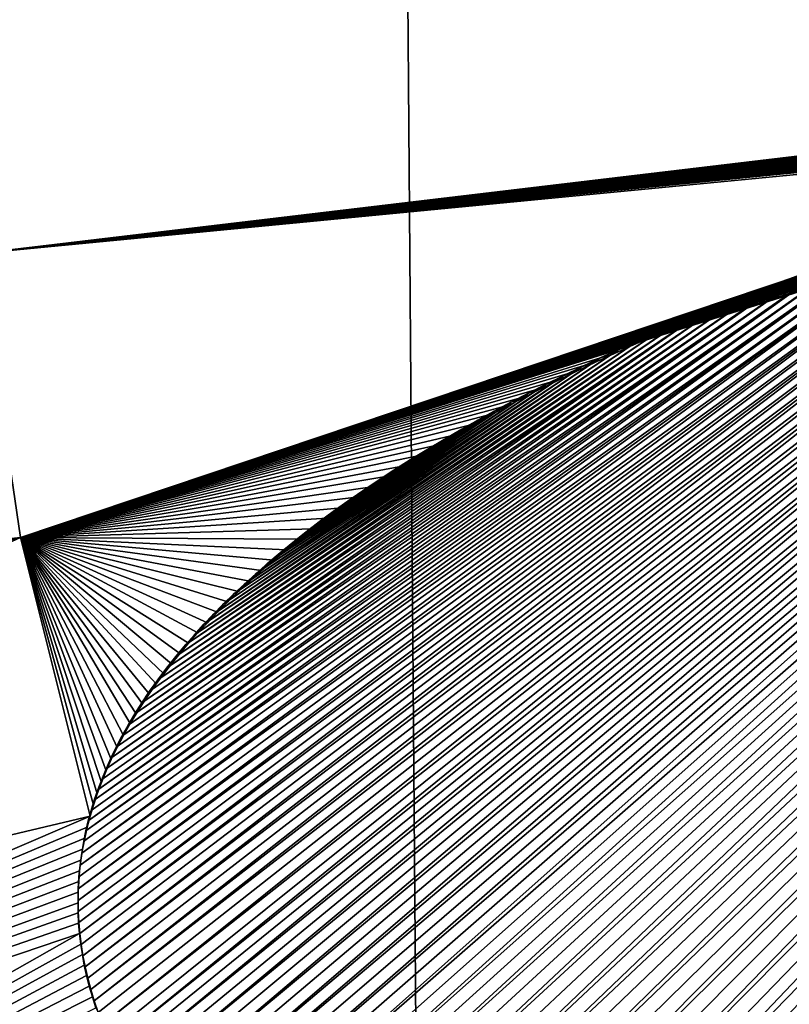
# Model space of a CAD drawing. Header units: metres. Extents: x -24 to 72, y -247 to 22.
# Tile 316 of 573: x -2.413 to -1.774, y -165.092 to -164.274. Entities that reach past the tile are written whole.
import ezdxf

# ---------------------------------------------------------------- set-up
doc = ezdxf.new("R2010")
doc.units = ezdxf.units.M
doc.layers.add('solid_509589_MEDIA_SW0001', color=7, linetype='CONTINUOUS')

msp = doc.modelspace()

# ---------------------------------------------------------------- linework, layer by layer
at = {"layer": 'solid_509589_MEDIA_SW0001'}
for points in [[(-1.8411, -196.565323, 278.030151), (-2.778035, -196.665543, 278.143921), (-2.562704, -103.113213, 276.481201)], [(-1.8411, -196.565323, 278.030151), (-2.562704, -103.113213, 276.481201), (-1.273931, -103.115448, 276.353119)], [(-0.914482, -196.50621, 277.96283), (-1.8411, -196.565323, 278.030151), (-1.273931, -103.115448, 276.353119)], [(-0.028718, -164.22644, 308.920074), (-2.459123, -164.230042, 308.848022), (-2.447154, -164.468353, 308.846649)], [(-0.057693, -164.226624, 308.920044), (-0.028718, -164.22644, 308.920074), (-2.447154, -164.468353, 308.846649)], [(-0.086399, -164.226913, 308.919983), (-0.057693, -164.226624, 308.920044), (-2.447154, -164.468353, 308.846649)], [(-0.114835, -164.22731, 308.919922), (-0.086399, -164.226913, 308.919983), (-2.447154, -164.468353, 308.846649)], [(-0.142999, -164.227829, 308.91983), (-0.114835, -164.22731, 308.919922), (-2.447154, -164.468353, 308.846649)], [(-0.170894, -164.228439, 308.919739), (-0.142999, -164.227829, 308.91983), (-2.447154, -164.468353, 308.846649)], [(-0.198516, -164.229156, 308.919617), (-0.170894, -164.228439, 308.919739), (-2.447154, -164.468353, 308.846649)], [(-0.225868, -164.22998, 308.919464), (-0.198516, -164.229156, 308.919617), (-2.447154, -164.468353, 308.846649)], [(-0.252948, -164.230896, 308.919312), (-0.225868, -164.22998, 308.919464), (-2.447154, -164.468353, 308.846649)], [(-0.279756, -164.231903, 308.919159), (-0.252948, -164.230896, 308.919312), (-2.447154, -164.468353, 308.846649)], [(-0.309223, -164.233124, 308.918945), (-0.279756, -164.231903, 308.919159), (-2.447154, -164.468353, 308.846649)], [(-0.338347, -164.234451, 308.918701), (-0.309223, -164.233124, 308.918945), (-2.447154, -164.468353, 308.846649)], [(-0.367102, -164.235901, 308.918457), (-0.338347, -164.234451, 308.918701), (-2.447154, -164.468353, 308.846649)], [(-0.395496, -164.237427, 308.918182), (-0.367102, -164.235901, 308.918457), (-2.447154, -164.468353, 308.846649)], [(-0.423541, -164.239075, 308.917908), (-0.395496, -164.237427, 308.918182), (-2.447154, -164.468353, 308.846649)], [(-0.451251, -164.240799, 308.917603), (-0.423541, -164.239075, 308.917908), (-2.447154, -164.468353, 308.846649)], [(-0.478637, -164.242615, 308.917297), (-0.451251, -164.240799, 308.917603), (-2.447154, -164.468353, 308.846649)], [(-0.505713, -164.244522, 308.916992), (-0.478637, -164.242615, 308.917297), (-2.447154, -164.468353, 308.846649)], [(-0.532491, -164.246521, 308.916626), (-0.505713, -164.244522, 308.916992), (-2.447154, -164.468353, 308.846649)], [(-0.562275, -164.248856, 308.916229), (-0.532491, -164.246521, 308.916626), (-2.447154, -164.468353, 308.846649)], [(-0.591716, -164.251312, 308.915833), (-0.562275, -164.248856, 308.916229), (-2.447154, -164.468353, 308.846649)], [(-0.620819, -164.253876, 308.915375), (-0.591716, -164.251312, 308.915833), (-2.447154, -164.468353, 308.846649)], [(-0.649528, -164.256516, 308.914948), (-0.620819, -164.253876, 308.915375), (-2.447154, -164.468353, 308.846649)], [(-0.67784, -164.259262, 308.914459), (-0.649528, -164.256516, 308.914948), (-2.447154, -164.468353, 308.846649)], [(-0.705772, -164.2621, 308.914001), (-0.67784, -164.259262, 308.914459), (-2.447154, -164.468353, 308.846649)], [(-0.733337, -164.264999, 308.913513), (-0.705772, -164.2621, 308.914001), (-2.447154, -164.468353, 308.846649)], [(-0.760549, -164.268005, 308.912994), (-0.733337, -164.264999, 308.913513), (-2.447154, -164.468353, 308.846649)], [(-0.787421, -164.271088, 308.912476), (-0.760549, -164.268005, 308.912994), (-2.447154, -164.468353, 308.846649)], [(-0.813969, -164.274246, 308.911957), (-0.787421, -164.271088, 308.912476), (-2.447154, -164.468353, 308.846649)], [(-1.790243, -165.515427, 308.954834), (-0.798242, -164.270569, 309.012299), (-0.822563, -164.273529, 309.01181)], [(-1.790243, -165.515427, 308.954834), (-1.771663, -165.522446, 308.955383), (-0.798242, -164.270569, 309.012299)], [(-0.840206, -164.277496, 308.911438), (-0.813969, -164.274246, 308.911957), (-2.447154, -164.468353, 308.846649)], [(-0.866144, -164.280807, 308.910889), (-0.840206, -164.277496, 308.911438), (-2.447154, -164.468353, 308.846649)], [(-1.860897, -165.487167, 308.952789), (-0.84742, -164.276688, 309.011322), (-0.872733, -164.279938, 309.010773)], [(-1.860897, -165.487167, 308.952789), (-1.843757, -165.494278, 308.953278), (-0.84742, -164.276688, 309.011322)], [(-1.843757, -165.494278, 308.953278), (-1.826276, -165.501358, 308.953796), (-0.84742, -164.276688, 309.011322)], [(-1.826276, -165.501358, 308.953796), (-0.822563, -164.273529, 309.01181), (-0.84742, -164.276688, 309.011322)], [(-1.826276, -165.501358, 308.953796), (-1.808443, -165.508392, 308.954315), (-0.822563, -164.273529, 309.01181)], [(-1.808443, -165.508392, 308.954315), (-1.790243, -165.515427, 308.954834), (-0.822563, -164.273529, 309.01181)], [(-0.891744, -164.28421, 308.910309), (-0.866144, -164.280807, 308.910889), (-2.447154, -164.468353, 308.846649)], [(-0.916993, -164.287659, 308.90976), (-0.891744, -164.28421, 308.910309), (-2.447154, -164.468353, 308.846649)], [(-0.941902, -164.291183, 308.90918), (-0.916993, -164.287659, 308.90976), (-2.447154, -164.468353, 308.846649)], [(-1.971408, -165.436676, 308.949524), (-0.925033, -164.286972, 309.009613), (-0.952197, -164.290894, 309.008972)], [(-1.971408, -165.436676, 308.949524), (-1.956616, -165.443939, 308.949951), (-0.925033, -164.286972, 309.009613)], [(-1.956616, -165.443939, 308.949951), (-1.941508, -165.451187, 308.950409), (-0.925033, -164.286972, 309.009613)], [(-1.941508, -165.451187, 308.950409), (-1.926075, -165.458405, 308.950867), (-0.925033, -164.286972, 309.009613)], [(-1.926075, -165.458405, 308.950867), (-0.898576, -164.28334, 309.010193), (-0.925033, -164.286972, 309.009613)], [(-1.926075, -165.458405, 308.950867), (-1.910305, -165.465607, 308.951324), (-0.898576, -164.28334, 309.010193)], [(-1.910305, -165.465607, 308.951324), (-1.894188, -165.472809, 308.951813), (-0.898576, -164.28334, 309.010193)], [(-1.894188, -165.472809, 308.951813), (-0.872733, -164.279938, 309.010773), (-0.898576, -164.28334, 309.010193)], [(-1.894188, -165.472809, 308.951813), (-1.877711, -165.479996, 308.952301), (-0.872733, -164.279938, 309.010773)], [(-1.877711, -165.479996, 308.952301), (-1.860897, -165.487167, 308.952789), (-0.872733, -164.279938, 309.010773)], [(-0.966483, -164.294769, 308.9086), (-0.941902, -164.291183, 308.90918), (-2.447154, -164.468353, 308.846649)], [(-0.994188, -164.29895, 308.907928), (-0.966483, -164.294769, 308.9086), (-2.447154, -164.468353, 308.846649)], [(-2.040618, -165.400055, 308.947479), (-0.980116, -164.29512, 309.008301), (-1.008705, -164.299484, 309.007599)], [(-2.040618, -165.400055, 308.947479), (-2.027415, -165.407394, 308.947876), (-0.980116, -164.29512, 309.008301)], [(-2.027415, -165.407394, 308.947876), (-2.0139, -165.414719, 308.948273), (-0.980116, -164.29512, 309.008301)], [(-2.0139, -165.414719, 308.948273), (-2.000064, -165.422028, 308.948669), (-0.980116, -164.29512, 309.008301)], [(-2.000064, -165.422028, 308.948669), (-0.952197, -164.290894, 309.008972), (-0.980116, -164.29512, 309.008301)], [(-2.000064, -165.422028, 308.948669), (-1.985897, -165.429367, 308.949097), (-0.952197, -164.290894, 309.008972)], [(-1.985897, -165.429367, 308.949097), (-1.971408, -165.436676, 308.949524), (-0.952197, -164.290894, 309.008972)], [(-1.021497, -164.303207, 308.907227), (-0.994188, -164.29895, 308.907928), (-2.447154, -164.468353, 308.846649)], [(-1.048427, -164.307541, 308.906525), (-1.021497, -164.303207, 308.907227), (-2.447154, -164.468353, 308.846649)], [(-2.066123, -165.38533, 308.946716), (-1.008705, -164.299484, 309.007599), (-1.038014, -164.304077, 309.006836)], [(-2.066123, -165.38533, 308.946716), (-2.053518, -165.3927, 308.947083), (-1.008705, -164.299484, 309.007599)], [(-2.053518, -165.3927, 308.947083), (-2.040618, -165.400055, 308.947479), (-1.008705, -164.299484, 309.007599)], [(-1.074995, -164.311966, 308.905823), (-1.048427, -164.307541, 308.906525), (-2.447154, -164.468353, 308.846649)], [(-1.101203, -164.316467, 308.905121), (-1.074995, -164.311966, 308.905823), (-2.447154, -164.468353, 308.846649)], [(-2.146053, -165.333527, 308.944397), (-1.083468, -164.311569, 309.005646), (-1.106927, -164.315689, 309.005005)], [(-2.146053, -165.333527, 308.944397), (-2.13336, -165.342422, 308.944763), (-1.083468, -164.311569, 309.005646)], [(-2.13336, -165.342422, 308.944763), (-2.120265, -165.351303, 308.945129), (-1.083468, -164.311569, 309.005646)], [(-2.120265, -165.351303, 308.945129), (-1.060507, -164.307724, 309.006256), (-1.083468, -164.311569, 309.005646)], [(-2.120265, -165.351303, 308.945129), (-2.106755, -165.360184, 308.945526), (-1.060507, -164.307724, 309.006256)], [(-2.106755, -165.360184, 308.945526), (-2.092818, -165.369049, 308.945923), (-1.060507, -164.307724, 309.006256)], [(-2.092818, -165.369049, 308.945923), (-1.038014, -164.304077, 309.006836), (-1.060507, -164.307724, 309.006256)], [(-2.092818, -165.369049, 308.945923), (-2.078441, -165.37793, 308.94635), (-1.038014, -164.304077, 309.006836)], [(-2.078441, -165.37793, 308.94635), (-2.066123, -165.38533, 308.946716), (-1.038014, -164.304077, 309.006836)], [(-1.127005, -164.321014, 308.904388), (-1.101203, -164.316467, 308.905121), (-2.447154, -164.468353, 308.846649)], [(-2.18169, -165.306808, 308.94342), (-1.130994, -164.320084, 309.004333), (-1.155769, -164.324707, 309.003632)], [(-2.18169, -165.306808, 308.94342), (-2.170225, -165.315704, 308.943726), (-1.130994, -164.320084, 309.004333)], [(-2.170225, -165.315704, 308.943726), (-1.106927, -164.315689, 309.005005), (-1.130994, -164.320084, 309.004333)], [(-2.170225, -165.315704, 308.943726), (-2.158348, -165.3246, 308.944061), (-1.106927, -164.315689, 309.005005)], [(-2.158348, -165.3246, 308.944061), (-2.146053, -165.333527, 308.944397), (-1.106927, -164.315689, 309.005005)], [(-1.152406, -164.325653, 308.903656), (-1.127005, -164.321014, 308.904388), (-2.447154, -164.468353, 308.846649)], [(-1.177421, -164.330338, 308.902924), (-1.152406, -164.325653, 308.903656), (-2.447154, -164.468353, 308.846649)], [(-2.203429, -165.289047, 308.942841), (-1.155769, -164.324707, 309.003632), (-1.181108, -164.329498, 309.002869)], [(-2.203429, -165.289047, 308.942841), (-2.192755, -165.297928, 308.943115), (-1.155769, -164.324707, 309.003632)], [(-2.192755, -165.297928, 308.943115), (-2.18169, -165.306808, 308.94342), (-1.155769, -164.324707, 309.003632)], [(-1.202064, -164.335083, 308.902191), (-1.177421, -164.330338, 308.902924), (-2.447154, -164.468353, 308.846649)], [(-1.226351, -164.33989, 308.901459), (-1.202064, -164.335083, 308.902191), (-2.447154, -164.468353, 308.846649)], [(-2.242266, -165.253632, 308.941864), (-1.20686, -164.334473, 309.002106), (-1.232866, -164.339584, 309.001312)], [(-2.242266, -165.253632, 308.941864), (-2.233142, -165.262451, 308.942078), (-1.20686, -164.334473, 309.002106)], [(-2.233142, -165.262451, 308.942078), (-2.223631, -165.271301, 308.942322), (-1.20686, -164.334473, 309.002106)], [(-2.223631, -165.271301, 308.942322), (-1.181108, -164.329498, 309.002869), (-1.20686, -164.334473, 309.002106)], [(-2.223631, -165.271301, 308.942322), (-2.213724, -165.280167, 308.942566), (-1.181108, -164.329498, 309.002869)], [(-2.213724, -165.280167, 308.942566), (-2.203429, -165.289047, 308.942841), (-1.181108, -164.329498, 309.002869)], [(-1.250293, -164.344757, 308.900696), (-1.226351, -164.33989, 308.901459), (-2.447154, -164.468353, 308.846649)], [(-1.273907, -164.349686, 308.899963), (-1.250293, -164.344757, 308.900696), (-2.447154, -164.468353, 308.846649)], [(-2.275065, -165.218613, 308.941162), (-1.256066, -164.344269, 309.00058), (-1.279223, -164.349075, 308.999847)], [(-2.275065, -165.218613, 308.941162), (-2.267417, -165.227325, 308.941315), (-1.256066, -164.344269, 309.00058)], [(-2.267417, -165.227325, 308.941315), (-2.259394, -165.236069, 308.941467), (-1.256066, -164.344269, 309.00058)], [(-2.259394, -165.236069, 308.941467), (-1.232866, -164.339584, 309.001312), (-1.256066, -164.344269, 309.00058)], [(-2.259394, -165.236069, 308.941467), (-2.251014, -165.244843, 308.941681), (-1.232866, -164.339584, 309.001312)], [(-2.251014, -165.244843, 308.941681), (-2.242266, -165.253632, 308.941864), (-1.232866, -164.339584, 309.001312)], [(-1.297199, -164.354675, 308.8992), (-1.273907, -164.349686, 308.899963), (-2.447154, -164.468353, 308.846649)], [(-2.289256, -165.201294, 308.940887), (-1.279223, -164.349075, 308.999847), (-1.30245, -164.35408, 308.999084)], [(-2.289256, -165.201294, 308.940887), (-2.282341, -165.20993, 308.94101), (-1.279223, -164.349075, 308.999847)], [(-2.282341, -165.20993, 308.94101), (-2.275065, -165.218613, 308.941162), (-1.279223, -164.349075, 308.999847)], [(-1.320127, -164.359726, 308.898438), (-1.297199, -164.354675, 308.8992), (-2.447154, -164.468353, 308.846649)], [(-1.320127, -164.359726, 308.898438), (-2.447154, -164.468353, 308.846649), (-2.412148, -164.704391, 308.845306)], [(-1.342695, -164.364807, 308.897675), (-1.320127, -164.359726, 308.898438), (-2.412148, -164.704391, 308.845306)], [(-2.307924, -165.175735, 308.940582), (-1.326026, -164.359375, 308.998322), (-1.349811, -164.364868, 308.997498)], [(-2.307924, -165.175735, 308.940582), (-2.302042, -165.184189, 308.940674), (-1.326026, -164.359375, 308.998322)], [(-2.302042, -165.184189, 308.940674), (-2.295819, -165.192719, 308.940765), (-1.326026, -164.359375, 308.998322)], [(-2.295819, -165.192719, 308.940765), (-1.30245, -164.35408, 308.999084), (-1.326026, -164.359375, 308.998322)], [(-2.295819, -165.192719, 308.940765), (-2.289256, -165.201294, 308.940887), (-1.30245, -164.35408, 308.999084)], [(-1.364915, -164.369934, 308.896912), (-1.342695, -164.364807, 308.897675), (-2.412148, -164.704391, 308.845306)], [(-2.318614, -165.159027, 308.940491), (-1.349811, -164.364868, 308.997498), (-1.373652, -164.370499, 308.996674)], [(-2.318614, -165.159027, 308.940491), (-2.313443, -165.167343, 308.940521), (-1.349811, -164.364868, 308.997498)], [(-2.313443, -165.167343, 308.940521), (-2.307924, -165.175735, 308.940582), (-1.349811, -164.364868, 308.997498)], [(-1.386799, -164.375122, 308.896149), (-1.364915, -164.369934, 308.896912), (-2.412148, -164.704391, 308.845306)], [(-1.408359, -164.380341, 308.895386), (-1.386799, -164.375122, 308.896149), (-2.412148, -164.704391, 308.845306)], [(-2.336195, -165.126465, 308.940399), (-1.397395, -164.376205, 308.99585), (-1.42088, -164.381927, 308.994995)], [(-2.336195, -165.126465, 308.940399), (-2.332247, -165.134491, 308.940399), (-1.397395, -164.376205, 308.99585)], [(-2.332247, -165.134491, 308.940399), (-2.327996, -165.142593, 308.94043), (-1.397395, -164.376205, 308.99585)], [(-2.327996, -165.142593, 308.94043), (-1.373652, -164.370499, 308.996674), (-1.397395, -164.376205, 308.99585)], [(-2.327996, -165.142593, 308.94043), (-2.323458, -165.150772, 308.94043), (-1.373652, -164.370499, 308.996674)], [(-2.323458, -165.150772, 308.94043), (-2.318614, -165.159027, 308.940491), (-1.373652, -164.370499, 308.996674)], [(-1.429606, -164.38562, 308.894623), (-1.408359, -164.380341, 308.895386), (-2.412148, -164.704391, 308.845306)], [(-1.450552, -164.390945, 308.893829), (-1.429606, -164.38562, 308.894623), (-2.412148, -164.704391, 308.845306)], [(-2.343939, -165.108734, 308.94046), (-1.42088, -164.381927, 308.994995), (-1.443948, -164.387634, 308.994171)], [(-2.343939, -165.108734, 308.94046), (-2.339822, -165.11853, 308.94043), (-1.42088, -164.381927, 308.994995)], [(-2.339822, -165.11853, 308.94043), (-2.336195, -165.126465, 308.940399), (-1.42088, -164.381927, 308.994995)], [(-1.471207, -164.396301, 308.893066), (-1.450552, -164.390945, 308.893829), (-2.412148, -164.704391, 308.845306)], [(-2.3539, -165.079895, 308.940643), (-1.46645, -164.393265, 308.993347), (-1.488557, -164.399017, 308.992493)], [(-2.3539, -165.079895, 308.940643), (-2.350965, -165.089417, 308.940582), (-1.46645, -164.393265, 308.993347)], [(-2.350965, -165.089417, 308.940582), (-1.443948, -164.387634, 308.994171), (-1.46645, -164.393265, 308.993347)], [(-2.350965, -165.089417, 308.940582), (-2.347637, -165.09903, 308.940491), (-1.443948, -164.387634, 308.994171)], [(-2.347637, -165.09903, 308.940491), (-2.343939, -165.108734, 308.94046), (-1.443948, -164.387634, 308.994171)], [(-1.494892, -164.402618, 308.892181), (-1.471207, -164.396301, 308.893066), (-2.412148, -164.704391, 308.845306)], [(-2.358581, -165.061203, 308.940887), (-1.488557, -164.399017, 308.992493), (-1.510351, -164.404922, 308.991669)], [(-2.358581, -165.061203, 308.940887), (-2.356428, -165.070511, 308.940765), (-1.488557, -164.399017, 308.992493)], [(-2.356428, -165.070511, 308.940765), (-2.3539, -165.079895, 308.940643), (-1.488557, -164.399017, 308.992493)], [(-1.518136, -164.408966, 308.891266), (-1.494892, -164.402618, 308.892181), (-2.412148, -164.704391, 308.845306)], [(-1.540954, -164.415375, 308.890381), (-1.518136, -164.408966, 308.891266), (-2.412148, -164.704391, 308.845306)], [(-2.360392, -165.051926, 308.94101), (-1.510351, -164.404922, 308.991669), (-1.531818, -164.410965, 308.990814)], [(-2.360392, -165.051926, 308.94101), (-2.358581, -165.061203, 308.940887), (-1.510351, -164.404922, 308.991669)], [(-1.563362, -164.421829, 308.889465), (-1.540954, -164.415375, 308.890381), (-2.412148, -164.704391, 308.845306)], [(-2.363859, -165.024292, 308.941528), (-1.552947, -164.417068, 308.98999), (-1.573726, -164.423203, 308.989166)], [(-2.363859, -165.024292, 308.941528), (-2.363043, -165.033463, 308.941345), (-1.552947, -164.417068, 308.98999)], [(-2.363043, -165.033463, 308.941345), (-1.531818, -164.410965, 308.990814), (-1.552947, -164.417068, 308.98999)], [(-2.363043, -165.033463, 308.941345), (-2.361886, -165.042679, 308.941162), (-1.531818, -164.410965, 308.990814)], [(-2.361886, -165.042679, 308.941162), (-2.360392, -165.051926, 308.94101), (-1.531818, -164.410965, 308.990814)], [(-1.585377, -164.428314, 308.88858), (-1.563362, -164.421829, 308.889465), (-2.412148, -164.704391, 308.845306)], [(-1.573726, -164.423203, 308.989166), (-1.594142, -164.429321, 308.988312), (-2.364474, -165.006119, 308.941925)], [(-2.364336, -165.015182, 308.941711), (-1.573726, -164.423203, 308.989166), (-2.364474, -165.006119, 308.941925)], [(-2.364336, -165.015182, 308.941711), (-2.363859, -165.024292, 308.941528), (-1.573726, -164.423203, 308.989166)], [(-1.607014, -164.434875, 308.887695), (-1.585377, -164.428314, 308.88858), (-2.412148, -164.704391, 308.845306)], [(-1.628285, -164.441467, 308.88681), (-1.607014, -164.434875, 308.887695), (-2.412148, -164.704391, 308.845306)], [(-1.594142, -164.429321, 308.988312), (-2.364317, -164.996338, 308.942169), (-2.364474, -165.006119, 308.941925)], [(-1.594142, -164.429321, 308.988312), (-1.614184, -164.435379, 308.987488), (-2.364317, -164.996338, 308.942169)], [(-1.649154, -164.448105, 308.885925), (-1.628285, -164.441467, 308.88681), (-2.412148, -164.704391, 308.845306)], [(-1.614184, -164.435379, 308.987488), (-2.36376, -164.986481, 308.942444), (-2.364317, -164.996338, 308.942169)], [(-1.614184, -164.435379, 308.987488), (-2.362804, -164.976578, 308.942719), (-2.36376, -164.986481, 308.942444)], [(-1.614184, -164.435379, 308.987488), (-1.633821, -164.441376, 308.986664), (-2.362804, -164.976578, 308.942719)], [(-1.633821, -164.441376, 308.986664), (-2.361448, -164.966614, 308.943054), (-2.362804, -164.976578, 308.942719)], [(-1.633821, -164.441376, 308.986664), (-1.655379, -164.448212, 308.985748), (-2.361448, -164.966614, 308.943054)], [(-1.669623, -164.454773, 308.88504), (-1.649154, -164.448105, 308.885925), (-2.412148, -164.704391, 308.845306)], [(-1.655379, -164.448212, 308.985748), (-2.359709, -164.956604, 308.943359), (-2.361448, -164.966614, 308.943054)], [(-1.655379, -164.448212, 308.985748), (-2.357975, -164.948257, 308.943665), (-2.359709, -164.956604, 308.943359)], [(-1.655379, -164.448212, 308.985748), (-1.676415, -164.455139, 308.984833), (-2.357975, -164.948257, 308.943665)], [(-1.689705, -164.461472, 308.884155), (-1.669623, -164.454773, 308.88504), (-2.412148, -164.704391, 308.845306)], [(-1.676415, -164.455139, 308.984833), (-2.355958, -164.93985, 308.94397), (-2.357975, -164.948257, 308.943665)], [(-1.676415, -164.455139, 308.984833), (-1.69698, -164.462128, 308.983948), (-2.355958, -164.93985, 308.94397)], [(-1.709412, -164.468216, 308.88327), (-1.689705, -164.461472, 308.884155), (-2.412148, -164.704391, 308.845306)], [(-1.69698, -164.462128, 308.983948), (-2.353631, -164.931381, 308.944305), (-2.355958, -164.93985, 308.94397)], [(-1.69698, -164.462128, 308.983948), (-2.350969, -164.922806, 308.944641), (-2.353631, -164.931381, 308.944305)], [(-1.69698, -164.462128, 308.983948), (-1.717127, -164.469162, 308.983032), (-2.350969, -164.922806, 308.944641)], [(-2.412148, -164.704391, 308.845306), (-2.447154, -164.468353, 308.846649), (-3.699944, -164.844696, 308.748444)], [(-1.72876, -164.474991, 308.882385), (-1.709412, -164.468216, 308.88327), (-2.412148, -164.704391, 308.845306)], [(-1.747761, -164.481796, 308.881531), (-1.72876, -164.474991, 308.882385), (-2.412148, -164.704391, 308.845306)], [(-1.717127, -164.469162, 308.983032), (-2.347986, -164.914154, 308.945007), (-2.350969, -164.922806, 308.944641)], [(-1.717127, -164.469162, 308.983032), (-1.736909, -164.476196, 308.982147), (-2.347986, -164.914154, 308.945007)], [(-1.766425, -164.488647, 308.880676), (-1.747761, -164.481796, 308.881531), (-2.412148, -164.704391, 308.845306)], [(-1.736909, -164.476196, 308.982147), (-2.344711, -164.905411, 308.945374), (-2.347986, -164.914154, 308.945007)], [(-1.736909, -164.476196, 308.982147), (-2.341105, -164.896606, 308.94577), (-2.344711, -164.905411, 308.945374)], [(-1.736909, -164.476196, 308.982147), (-1.756381, -164.483215, 308.981262), (-2.341105, -164.896606, 308.94577)], [(-1.756381, -164.483215, 308.981262), (-2.337136, -164.887711, 308.946167), (-2.341105, -164.896606, 308.94577)], [(-1.756381, -164.483215, 308.981262), (-1.775514, -164.490234, 308.980347), (-2.337136, -164.887711, 308.946167)], [(-1.756381, -164.483215, 308.981262), (-1.766425, -164.488647, 308.880676), (-1.775514, -164.490234, 308.980347)], [(-1.78472, -164.495529, 308.879822), (-1.766425, -164.488647, 308.880676), (-2.412148, -164.704391, 308.845306)], [(-1.775514, -164.490234, 308.980347), (-2.332764, -164.878708, 308.946625), (-2.337136, -164.887711, 308.946167)], [(-1.775514, -164.490234, 308.980347), (-2.328001, -164.869598, 308.947083), (-2.332764, -164.878708, 308.946625)], [(-1.775514, -164.490234, 308.980347), (-1.794225, -164.49733, 308.979492), (-2.328001, -164.869598, 308.947083)], [(-1.775514, -164.490234, 308.980347), (-1.78472, -164.495529, 308.879822), (-1.794225, -164.49733, 308.979492)], [(-1.775514, -164.490234, 308.980347), (-1.766425, -164.488647, 308.880676), (-1.78472, -164.495529, 308.879822)], [(-1.802649, -164.502426, 308.878967), (-1.78472, -164.495529, 308.879822), (-2.412148, -164.704391, 308.845306)], [(-1.794225, -164.49733, 308.979492), (-2.322883, -164.860382, 308.94754), (-2.328001, -164.869598, 308.947083)], [(-1.794225, -164.49733, 308.979492), (-1.812534, -164.504501, 308.978607), (-2.322883, -164.860382, 308.94754)], [(-1.794225, -164.49733, 308.979492), (-1.802649, -164.502426, 308.878967), (-1.812534, -164.504501, 308.978607)], [(-1.794225, -164.49733, 308.979492), (-1.78472, -164.495529, 308.879822), (-1.802649, -164.502426, 308.878967)], [(-1.820223, -164.509354, 308.878113), (-1.802649, -164.502426, 308.878967), (-2.412148, -164.704391, 308.845306)], [(-1.812534, -164.504501, 308.978607), (-2.317377, -164.851074, 308.948059), (-2.322883, -164.860382, 308.94754)], [(-1.812534, -164.504501, 308.978607), (-1.830464, -164.511719, 308.977753), (-2.317377, -164.851074, 308.948059)], [(-1.812534, -164.504501, 308.978607), (-1.820223, -164.509354, 308.878113), (-1.830464, -164.511719, 308.977753)], [(-1.812534, -164.504501, 308.978607), (-1.802649, -164.502426, 308.878967), (-1.820223, -164.509354, 308.878113)], [(-1.837454, -164.516312, 308.877258), (-1.820223, -164.509354, 308.878113), (-2.412148, -164.704391, 308.845306)], [(-1.854353, -164.523285, 308.876434), (-1.837454, -164.516312, 308.877258), (-2.412148, -164.704391, 308.845306)], [(-1.830464, -164.511719, 308.977753), (-2.311452, -164.84169, 308.948578), (-2.317377, -164.851074, 308.948059)], [(-1.830464, -164.511719, 308.977753), (-1.848035, -164.518951, 308.976868), (-2.311452, -164.84169, 308.948578)], [(-1.848035, -164.518951, 308.976868), (-1.837454, -164.516312, 308.877258), (-1.854353, -164.523285, 308.876434)], [(-1.830464, -164.511719, 308.977753), (-1.837454, -164.516312, 308.877258), (-1.848035, -164.518951, 308.976868)], [(-1.830464, -164.511719, 308.977753), (-1.820223, -164.509354, 308.878113), (-1.837454, -164.516312, 308.877258)], [(-1.870933, -164.530304, 308.87561), (-1.854353, -164.523285, 308.876434), (-2.412148, -164.704391, 308.845306)], [(-1.848035, -164.518951, 308.976868), (-2.305076, -164.832245, 308.949097), (-2.311452, -164.84169, 308.948578)], [(-1.848035, -164.518951, 308.976868), (-2.29825, -164.822693, 308.949677), (-2.305076, -164.832245, 308.949097)], [(-1.848035, -164.518951, 308.976868), (-1.86527, -164.526184, 308.976013), (-2.29825, -164.822693, 308.949677)], [(-1.86527, -164.526184, 308.976013), (-1.854353, -164.523285, 308.876434), (-1.870933, -164.530304, 308.87561)], [(-1.848035, -164.518951, 308.976868), (-1.854353, -164.523285, 308.876434), (-1.86527, -164.526184, 308.976013)], [(-1.887198, -164.537338, 308.874786), (-1.870933, -164.530304, 308.87561), (-2.412148, -164.704391, 308.845306)], [(-1.86527, -164.526184, 308.976013), (-2.291007, -164.813065, 308.950256), (-2.29825, -164.822693, 308.949677)], [(-1.86527, -164.526184, 308.976013), (-1.88219, -164.533401, 308.975189), (-2.291007, -164.813065, 308.950256)], [(-1.88219, -164.533401, 308.975189), (-1.870933, -164.530304, 308.87561), (-1.887198, -164.537338, 308.874786)], [(-1.86527, -164.526184, 308.976013), (-1.870933, -164.530304, 308.87561), (-1.88219, -164.533401, 308.975189)], [(-1.903123, -164.544388, 308.873962), (-1.887198, -164.537338, 308.874786), (-2.412148, -164.704391, 308.845306)], [(-1.88219, -164.533401, 308.975189), (-2.283329, -164.80336, 308.950867), (-2.291007, -164.813065, 308.950256)], [(-1.88219, -164.533401, 308.975189), (-1.898748, -164.540634, 308.974335), (-2.283329, -164.80336, 308.950867)], [(-1.898748, -164.540634, 308.974335), (-2.275195, -164.793594, 308.951508), (-2.283329, -164.80336, 308.950867)], [(-1.898748, -164.540634, 308.974335), (-1.914926, -164.547928, 308.973511), (-2.275195, -164.793594, 308.951508)], [(-1.898748, -164.540634, 308.974335), (-1.903123, -164.544388, 308.873962), (-1.914926, -164.547928, 308.973511)], [(-1.898748, -164.540634, 308.974335), (-1.887198, -164.537338, 308.874786), (-1.903123, -164.544388, 308.873962)], [(-1.88219, -164.533401, 308.975189), (-1.887198, -164.537338, 308.874786), (-1.898748, -164.540634, 308.974335)], [(-1.918711, -164.551468, 308.873169), (-1.903123, -164.544388, 308.873962), (-2.412148, -164.704391, 308.845306)], [(-1.914926, -164.547928, 308.973511), (-2.267847, -164.785217, 308.952057), (-2.275195, -164.793594, 308.951508)], [(-1.914926, -164.547928, 308.973511), (-1.930744, -164.555267, 308.972687), (-2.267847, -164.785217, 308.952057)], [(-1.914926, -164.547928, 308.973511), (-1.918711, -164.551468, 308.873169), (-1.930744, -164.555267, 308.972687)], [(-1.914926, -164.547928, 308.973511), (-1.903123, -164.544388, 308.873962), (-1.918711, -164.551468, 308.873169)], [(-1.933972, -164.558548, 308.872375), (-1.918711, -164.551468, 308.873169), (-2.412148, -164.704391, 308.845306)], [(-1.930744, -164.555267, 308.972687), (-2.260147, -164.77681, 308.952637), (-2.267847, -164.785217, 308.952057)], [(-1.930744, -164.555267, 308.972687), (-1.946217, -164.562622, 308.971863), (-2.260147, -164.77681, 308.952637)], [(-1.930744, -164.555267, 308.972687), (-1.933972, -164.558548, 308.872375), (-1.946217, -164.562622, 308.971863)], [(-1.930744, -164.555267, 308.972687), (-1.918711, -164.551468, 308.873169), (-1.933972, -164.558548, 308.872375)], [(-1.948916, -164.565659, 308.871582), (-1.933972, -164.558548, 308.872375), (-2.412148, -164.704391, 308.845306)], [(-1.963551, -164.572784, 308.870789), (-1.948916, -164.565659, 308.871582), (-2.412148, -164.704391, 308.845306)], [(-1.946217, -164.562622, 308.971863), (-2.252122, -164.768356, 308.953217), (-2.260147, -164.77681, 308.952637)], [(-1.946217, -164.562622, 308.971863), (-1.961364, -164.570007, 308.971069), (-2.252122, -164.768356, 308.953217)], [(-1.961364, -164.570007, 308.971069), (-1.948916, -164.565659, 308.871582), (-1.963551, -164.572784, 308.870789)], [(-1.946217, -164.562622, 308.971863), (-1.948916, -164.565659, 308.871582), (-1.961364, -164.570007, 308.971069)], [(-1.946217, -164.562622, 308.971863), (-1.933972, -164.558548, 308.872375), (-1.948916, -164.565659, 308.871582)], [(-1.977888, -164.579941, 308.870026), (-1.963551, -164.572784, 308.870789), (-2.412148, -164.704391, 308.845306)], [(-1.961364, -164.570007, 308.971069), (-2.243763, -164.759872, 308.953827), (-2.252122, -164.768356, 308.953217)], [(-1.961364, -164.570007, 308.971069), (-2.235058, -164.751358, 308.954468), (-2.243763, -164.759872, 308.953827)], [(-1.961364, -164.570007, 308.971069), (-1.976204, -164.577362, 308.970245), (-2.235058, -164.751358, 308.954468)], [(-1.976204, -164.577362, 308.970245), (-1.963551, -164.572784, 308.870789), (-1.977888, -164.579941, 308.870026)], [(-1.961364, -164.570007, 308.971069), (-1.963551, -164.572784, 308.870789), (-1.976204, -164.577362, 308.970245)], [(-1.991931, -164.587097, 308.869263), (-1.977888, -164.579941, 308.870026), (-2.412148, -164.704391, 308.845306)], [(-1.976204, -164.577362, 308.970245), (-2.225995, -164.742828, 308.955078), (-2.235058, -164.751358, 308.954468)], [(-1.976204, -164.577362, 308.970245), (-1.990745, -164.584732, 308.969452), (-2.225995, -164.742828, 308.955078)], [(-1.990745, -164.584732, 308.969452), (-1.977888, -164.579941, 308.870026), (-1.991931, -164.587097, 308.869263)], [(-1.976204, -164.577362, 308.970245), (-1.977888, -164.579941, 308.870026), (-1.990745, -164.584732, 308.969452)], [(-2.005658, -164.594284, 308.8685), (-1.991931, -164.587097, 308.869263), (-2.412148, -164.704391, 308.845306)], [(-1.990745, -164.584732, 308.969452), (-2.216562, -164.734314, 308.95575), (-2.225995, -164.742828, 308.955078)], [(-1.990745, -164.584732, 308.969452), (-2.004944, -164.592117, 308.968689), (-2.216562, -164.734314, 308.95575)], [(-2.004944, -164.592117, 308.968689), (-1.991931, -164.587097, 308.869263), (-2.005658, -164.594284, 308.8685)], [(-1.990745, -164.584732, 308.969452), (-1.991931, -164.587097, 308.869263), (-2.004944, -164.592117, 308.968689)], [(-2.019073, -164.601471, 308.867737), (-2.005658, -164.594284, 308.8685), (-2.412148, -164.704391, 308.845306)], [(-2.004944, -164.592117, 308.968689), (-2.206763, -164.725769, 308.956421), (-2.216562, -164.734314, 308.95575)], [(-2.004944, -164.592117, 308.968689), (-2.018802, -164.599548, 308.967926), (-2.206763, -164.725769, 308.956421)], [(-2.018802, -164.599548, 308.967926), (-2.005658, -164.594284, 308.8685), (-2.019073, -164.601471, 308.867737)], [(-2.004944, -164.592117, 308.968689), (-2.005658, -164.594284, 308.8685), (-2.018802, -164.599548, 308.967926)], [(-2.03477, -164.610107, 308.866852), (-2.019073, -164.601471, 308.867737), (-2.412148, -164.704391, 308.845306)], [(-2.018802, -164.599548, 308.967926), (-2.196621, -164.717224, 308.957092), (-2.206763, -164.725769, 308.956421)], [(-2.018802, -164.599548, 308.967926), (-2.032332, -164.606995, 308.967163), (-2.196621, -164.717224, 308.957092)], [(-2.032332, -164.606995, 308.967163), (-2.019073, -164.601471, 308.867737), (-2.03477, -164.610107, 308.866852)], [(-2.018802, -164.599548, 308.967926), (-2.019073, -164.601471, 308.867737), (-2.032332, -164.606995, 308.967163)], [(-2.050042, -164.618759, 308.865997), (-2.03477, -164.610107, 308.866852), (-2.412148, -164.704391, 308.845306)], [(-2.032332, -164.606995, 308.967163), (-2.186126, -164.708633, 308.957794), (-2.196621, -164.717224, 308.957092)], [(-2.032332, -164.606995, 308.967163), (-2.045545, -164.614456, 308.9664), (-2.186126, -164.708633, 308.957794)], [(-2.045545, -164.614456, 308.9664), (-2.175265, -164.700058, 308.958496), (-2.186126, -164.708633, 308.957794)], [(-2.045545, -164.614456, 308.9664), (-2.060277, -164.623001, 308.965546), (-2.175265, -164.700058, 308.958496)], [(-2.045545, -164.614456, 308.9664), (-2.050042, -164.618759, 308.865997), (-2.060277, -164.623001, 308.965546)], [(-2.045545, -164.614456, 308.9664), (-2.03477, -164.610107, 308.866852), (-2.050042, -164.618759, 308.865997)], [(-2.032332, -164.606995, 308.967163), (-2.03477, -164.610107, 308.866852), (-2.045545, -164.614456, 308.9664)], [(-2.064904, -164.627441, 308.865112), (-2.050042, -164.618759, 308.865997), (-2.412148, -164.704391, 308.845306)], [(-2.060277, -164.623001, 308.965546), (-2.164024, -164.691467, 308.959229), (-2.175265, -164.700058, 308.958496)], [(-2.060277, -164.623001, 308.965546), (-2.074633, -164.631516, 308.964722), (-2.164024, -164.691467, 308.959229)], [(-2.060277, -164.623001, 308.965546), (-2.064904, -164.627441, 308.865112), (-2.074633, -164.631516, 308.964722)], [(-2.060277, -164.623001, 308.965546), (-2.050042, -164.618759, 308.865997), (-2.064904, -164.627441, 308.865112)], [(-2.079367, -164.636124, 308.864258), (-2.064904, -164.627441, 308.865112), (-2.412148, -164.704391, 308.845306)], [(-2.074633, -164.631516, 308.964722), (-2.064904, -164.627441, 308.865112), (-2.079367, -164.636124, 308.864258)], [(-2.093409, -164.644836, 308.863434), (-2.079367, -164.636124, 308.864258), (-2.412148, -164.704391, 308.845306)], [(-2.074633, -164.631516, 308.964722), (-2.152392, -164.682907, 308.959961), (-2.164024, -164.691467, 308.959229)], [(-2.074633, -164.631516, 308.964722), (-2.08859, -164.640045, 308.963898), (-2.152392, -164.682907, 308.959961)], [(-2.08859, -164.640045, 308.963898), (-2.079367, -164.636124, 308.864258), (-2.093409, -164.644836, 308.863434)], [(-2.074633, -164.631516, 308.964722), (-2.079367, -164.636124, 308.864258), (-2.08859, -164.640045, 308.963898)], [(-2.107031, -164.653534, 308.86261), (-2.093409, -164.644836, 308.863434), (-2.412148, -164.704391, 308.845306)], [(-2.08859, -164.640045, 308.963898), (-2.140377, -164.674347, 308.960724), (-2.152392, -164.682907, 308.959961)], [(-2.08859, -164.640045, 308.963898), (-2.102127, -164.648605, 308.963074), (-2.140377, -164.674347, 308.960724)], [(-2.102127, -164.648605, 308.963074), (-2.093409, -164.644836, 308.863434), (-2.107031, -164.653534, 308.86261)], [(-2.08859, -164.640045, 308.963898), (-2.093409, -164.644836, 308.863434), (-2.102127, -164.648605, 308.963074)], [(-2.120244, -164.662247, 308.861816), (-2.107031, -164.653534, 308.86261), (-2.412148, -164.704391, 308.845306)], [(-2.102127, -164.648605, 308.963074), (-2.128005, -164.665771, 308.961487), (-2.140377, -164.674347, 308.960724)], [(-2.102127, -164.648605, 308.963074), (-2.11526, -164.657181, 308.96228), (-2.128005, -164.665771, 308.961487)], [(-2.11526, -164.657181, 308.96228), (-2.107031, -164.653534, 308.86261), (-2.120244, -164.662247, 308.861816)], [(-2.102127, -164.648605, 308.963074), (-2.107031, -164.653534, 308.86261), (-2.11526, -164.657181, 308.96228)], [(-2.133059, -164.670959, 308.861023), (-2.120244, -164.662247, 308.861816), (-2.412148, -164.704391, 308.845306)], [(-2.128005, -164.665771, 308.961487), (-2.120244, -164.662247, 308.861816), (-2.133059, -164.670959, 308.861023)], [(-2.11526, -164.657181, 308.96228), (-2.120244, -164.662247, 308.861816), (-2.128005, -164.665771, 308.961487)], [(-2.145488, -164.679688, 308.860229), (-2.133059, -164.670959, 308.861023), (-2.412148, -164.704391, 308.845306)], [(-2.140377, -164.674347, 308.960724), (-2.133059, -164.670959, 308.861023), (-2.145488, -164.679688, 308.860229)], [(-2.128005, -164.665771, 308.961487), (-2.133059, -164.670959, 308.861023), (-2.140377, -164.674347, 308.960724)], [(-2.157537, -164.688416, 308.859467), (-2.145488, -164.679688, 308.860229), (-2.412148, -164.704391, 308.845306)], [(-2.152392, -164.682907, 308.959961), (-2.145488, -164.679688, 308.860229), (-2.157537, -164.688416, 308.859467)], [(-2.140377, -164.674347, 308.960724), (-2.145488, -164.679688, 308.860229), (-2.152392, -164.682907, 308.959961)], [(-2.169186, -164.697144, 308.858734), (-2.157537, -164.688416, 308.859467), (-2.412148, -164.704391, 308.845306)], [(-2.164024, -164.691467, 308.959229), (-2.157537, -164.688416, 308.859467), (-2.169186, -164.697144, 308.858734)], [(-2.152392, -164.682907, 308.959961), (-2.157537, -164.688416, 308.859467), (-2.164024, -164.691467, 308.959229)], [(-2.164024, -164.691467, 308.959229), (-2.169186, -164.697144, 308.858734), (-2.175265, -164.700058, 308.958496)], [(-2.412148, -164.704391, 308.845306), (-3.699944, -164.844696, 308.748444), (-3.610841, -165.029877, 308.752014)], [(-2.412148, -164.704391, 308.845306), (-3.610841, -165.029877, 308.752014), (-3.511902, -165.210449, 308.755554)], [(-2.354447, -164.935928, 308.843964), (-2.412148, -164.704391, 308.845306), (-3.511902, -165.210449, 308.755554)], [(-2.180441, -164.705856, 308.857971), (-2.169186, -164.697144, 308.858734), (-2.412148, -164.704391, 308.845306)], [(-2.351678, -164.926712, 308.84433), (-2.412148, -164.704391, 308.845306), (-2.354447, -164.935928, 308.843964)], [(-2.191311, -164.714569, 308.857269), (-2.180441, -164.705856, 308.857971), (-2.412148, -164.704391, 308.845306)], [(-2.201806, -164.723282, 308.856567), (-2.191311, -164.714569, 308.857269), (-2.412148, -164.704391, 308.845306)], [(-2.211935, -164.731979, 308.855865), (-2.201806, -164.723282, 308.856567), (-2.412148, -164.704391, 308.845306)], [(-2.221698, -164.740662, 308.855194), (-2.211935, -164.731979, 308.855865), (-2.412148, -164.704391, 308.845306)], [(-2.231081, -164.749329, 308.854553), (-2.221698, -164.740662, 308.855194), (-2.412148, -164.704391, 308.845306)], [(-2.24009, -164.75798, 308.853912), (-2.231081, -164.749329, 308.854553), (-2.412148, -164.704391, 308.845306)], [(-2.248737, -164.766602, 308.853271), (-2.24009, -164.75798, 308.853912), (-2.412148, -164.704391, 308.845306)], [(-2.257031, -164.775208, 308.852661), (-2.248737, -164.766602, 308.853271), (-2.412148, -164.704391, 308.845306)], [(-2.264981, -164.783783, 308.852081), (-2.257031, -164.775208, 308.852661), (-2.412148, -164.704391, 308.845306)], [(-2.272581, -164.792313, 308.851501), (-2.264981, -164.783783, 308.852081), (-2.412148, -164.704391, 308.845306)], [(-2.279821, -164.800827, 308.850952), (-2.272581, -164.792313, 308.851501), (-2.412148, -164.704391, 308.845306)], [(-2.286711, -164.809311, 308.850403), (-2.279821, -164.800827, 308.850952), (-2.412148, -164.704391, 308.845306)], [(-2.293262, -164.817734, 308.849884), (-2.286711, -164.809311, 308.850403), (-2.412148, -164.704391, 308.845306)], [(-2.299483, -164.826111, 308.849365), (-2.293262, -164.817734, 308.849884), (-2.412148, -164.704391, 308.845306)], [(-2.305384, -164.834412, 308.848877), (-2.299483, -164.826111, 308.849365), (-2.412148, -164.704391, 308.845306)], [(-2.310944, -164.842667, 308.848389), (-2.305384, -164.834412, 308.848877), (-2.412148, -164.704391, 308.845306)], [(-2.316162, -164.850845, 308.847931), (-2.310944, -164.842667, 308.848389), (-2.412148, -164.704391, 308.845306)], [(-2.321057, -164.858963, 308.847504), (-2.316162, -164.850845, 308.847931), (-2.412148, -164.704391, 308.845306)], [(-2.32675, -164.869003, 308.846985), (-2.321057, -164.858963, 308.847504), (-2.412148, -164.704391, 308.845306)], [(-2.332007, -164.878937, 308.846466), (-2.32675, -164.869003, 308.846985), (-2.412148, -164.704391, 308.845306)], [(-2.336816, -164.888748, 308.846008), (-2.332007, -164.878937, 308.846466), (-2.412148, -164.704391, 308.845306)], [(-2.341148, -164.898422, 308.845551), (-2.336816, -164.888748, 308.846008), (-2.412148, -164.704391, 308.845306)], [(-2.34503, -164.907944, 308.845123), (-2.341148, -164.898422, 308.845551), (-2.412148, -164.704391, 308.845306)], [(-2.348526, -164.917358, 308.844696), (-2.34503, -164.907944, 308.845123), (-2.412148, -164.704391, 308.845306)], [(-2.351678, -164.926712, 308.84433), (-2.348526, -164.917358, 308.844696), (-2.412148, -164.704391, 308.845306)], [(-2.175265, -164.700058, 308.958496), (-2.180441, -164.705856, 308.857971), (-2.186126, -164.708633, 308.957794)], [(-2.175265, -164.700058, 308.958496), (-2.169186, -164.697144, 308.858734), (-2.180441, -164.705856, 308.857971)], [(-2.186126, -164.708633, 308.957794), (-2.191311, -164.714569, 308.857269), (-2.196621, -164.717224, 308.957092)], [(-2.186126, -164.708633, 308.957794), (-2.180441, -164.705856, 308.857971), (-2.191311, -164.714569, 308.857269)], [(-2.196621, -164.717224, 308.957092), (-2.201806, -164.723282, 308.856567), (-2.206763, -164.725769, 308.956421)], [(-2.196621, -164.717224, 308.957092), (-2.191311, -164.714569, 308.857269), (-2.201806, -164.723282, 308.856567)], [(-2.206763, -164.725769, 308.956421), (-2.211935, -164.731979, 308.855865), (-2.216562, -164.734314, 308.95575)], [(-2.206763, -164.725769, 308.956421), (-2.201806, -164.723282, 308.856567), (-2.211935, -164.731979, 308.855865)], [(-2.216562, -164.734314, 308.95575), (-2.221698, -164.740662, 308.855194), (-2.225995, -164.742828, 308.955078)], [(-2.216562, -164.734314, 308.95575), (-2.211935, -164.731979, 308.855865), (-2.221698, -164.740662, 308.855194)], [(-2.225995, -164.742828, 308.955078), (-2.231081, -164.749329, 308.854553), (-2.235058, -164.751358, 308.954468)], [(-2.225995, -164.742828, 308.955078), (-2.221698, -164.740662, 308.855194), (-2.231081, -164.749329, 308.854553)], [(-2.235058, -164.751358, 308.954468), (-2.24009, -164.75798, 308.853912), (-2.243763, -164.759872, 308.953827)], [(-2.235058, -164.751358, 308.954468), (-2.231081, -164.749329, 308.854553), (-2.24009, -164.75798, 308.853912)], [(-2.243763, -164.759872, 308.953827), (-2.248737, -164.766602, 308.853271), (-2.252122, -164.768356, 308.953217)], [(-2.243763, -164.759872, 308.953827), (-2.24009, -164.75798, 308.853912), (-2.248737, -164.766602, 308.853271)], [(-2.252122, -164.768356, 308.953217), (-2.257031, -164.775208, 308.852661), (-2.260147, -164.77681, 308.952637)], [(-2.252122, -164.768356, 308.953217), (-2.248737, -164.766602, 308.853271), (-2.257031, -164.775208, 308.852661)], [(-2.260147, -164.77681, 308.952637), (-2.264981, -164.783783, 308.852081), (-2.267847, -164.785217, 308.952057)], [(-2.260147, -164.77681, 308.952637), (-2.257031, -164.775208, 308.852661), (-2.264981, -164.783783, 308.852081)], [(-2.267847, -164.785217, 308.952057), (-2.272581, -164.792313, 308.851501), (-2.275195, -164.793594, 308.951508)], [(-2.267847, -164.785217, 308.952057), (-2.264981, -164.783783, 308.852081), (-2.272581, -164.792313, 308.851501)], [(-2.275195, -164.793594, 308.951508), (-2.279821, -164.800827, 308.850952), (-2.283329, -164.80336, 308.950867)], [(-2.275195, -164.793594, 308.951508), (-2.272581, -164.792313, 308.851501), (-2.279821, -164.800827, 308.850952)], [(-2.283329, -164.80336, 308.950867), (-2.279821, -164.800827, 308.850952), (-2.286711, -164.809311, 308.850403)], [(-2.291007, -164.813065, 308.950256), (-2.286711, -164.809311, 308.850403), (-2.293262, -164.817734, 308.849884)], [(-2.283329, -164.80336, 308.950867), (-2.286711, -164.809311, 308.850403), (-2.291007, -164.813065, 308.950256)], [(-2.29825, -164.822693, 308.949677), (-2.293262, -164.817734, 308.849884), (-2.299483, -164.826111, 308.849365)], [(-2.291007, -164.813065, 308.950256), (-2.293262, -164.817734, 308.849884), (-2.29825, -164.822693, 308.949677)], [(-2.305076, -164.832245, 308.949097), (-2.299483, -164.826111, 308.849365), (-2.305384, -164.834412, 308.848877)], [(-2.29825, -164.822693, 308.949677), (-2.299483, -164.826111, 308.849365), (-2.305076, -164.832245, 308.949097)], [(-2.305076, -164.832245, 308.949097), (-2.310944, -164.842667, 308.848389), (-2.311452, -164.84169, 308.948578)], [(-2.305076, -164.832245, 308.949097), (-2.305384, -164.834412, 308.848877), (-2.310944, -164.842667, 308.848389)], [(-2.311452, -164.84169, 308.948578), (-2.316162, -164.850845, 308.847931), (-2.317377, -164.851074, 308.948059)], [(-2.311452, -164.84169, 308.948578), (-2.310944, -164.842667, 308.848389), (-2.316162, -164.850845, 308.847931)], [(-2.317377, -164.851074, 308.948059), (-2.321057, -164.858963, 308.847504), (-2.322883, -164.860382, 308.94754)], [(-2.317377, -164.851074, 308.948059), (-2.316162, -164.850845, 308.847931), (-2.321057, -164.858963, 308.847504)], [(-2.322883, -164.860382, 308.94754), (-2.321057, -164.858963, 308.847504), (-2.32675, -164.869003, 308.846985)], [(-2.322883, -164.860382, 308.94754), (-2.32675, -164.869003, 308.846985), (-2.328001, -164.869598, 308.947083)], [(-2.328001, -164.869598, 308.947083), (-2.332007, -164.878937, 308.846466), (-2.332764, -164.878708, 308.946625)], [(-2.328001, -164.869598, 308.947083), (-2.32675, -164.869003, 308.846985), (-2.332007, -164.878937, 308.846466)], [(-2.332764, -164.878708, 308.946625), (-2.336816, -164.888748, 308.846008), (-2.337136, -164.887711, 308.946167)], [(-2.332764, -164.878708, 308.946625), (-2.332007, -164.878937, 308.846466), (-2.336816, -164.888748, 308.846008)], [(-2.337136, -164.887711, 308.946167), (-2.336816, -164.888748, 308.846008), (-2.341148, -164.898422, 308.845551)], [(-2.337136, -164.887711, 308.946167), (-2.341148, -164.898422, 308.845551), (-2.341105, -164.896606, 308.94577)], [(-2.344711, -164.905411, 308.945374), (-2.341148, -164.898422, 308.845551), (-2.34503, -164.907944, 308.845123)], [(-2.341105, -164.896606, 308.94577), (-2.341148, -164.898422, 308.845551), (-2.344711, -164.905411, 308.945374)], [(-2.347986, -164.914154, 308.945007), (-2.34503, -164.907944, 308.845123), (-2.348526, -164.917358, 308.844696)], [(-2.344711, -164.905411, 308.945374), (-2.34503, -164.907944, 308.845123), (-2.347986, -164.914154, 308.945007)], [(-2.350969, -164.922806, 308.944641), (-2.348526, -164.917358, 308.844696), (-2.351678, -164.926712, 308.84433)], [(-2.347986, -164.914154, 308.945007), (-2.348526, -164.917358, 308.844696), (-2.350969, -164.922806, 308.944641)], [(-2.350969, -164.922806, 308.944641), (-2.351678, -164.926712, 308.84433), (-2.353631, -164.931381, 308.944305)], [(-2.353631, -164.931381, 308.944305), (-2.354447, -164.935928, 308.843964), (-2.355958, -164.93985, 308.94397)], [(-2.353631, -164.931381, 308.944305), (-2.351678, -164.926712, 308.84433), (-2.354447, -164.935928, 308.843964)], [(-2.354447, -164.935928, 308.843964), (-3.511902, -165.210449, 308.755554), (-3.403303, -165.386032, 308.759003)], [(-2.356855, -164.945145, 308.843597), (-2.354447, -164.935928, 308.843964), (-3.403303, -165.386032, 308.759003)], [(-2.355958, -164.93985, 308.94397), (-2.356855, -164.945145, 308.843597), (-2.357975, -164.948257, 308.943665)], [(-2.355958, -164.93985, 308.94397), (-2.354447, -164.935928, 308.843964), (-2.356855, -164.945145, 308.843597)], [(-2.358907, -164.954269, 308.843292), (-2.356855, -164.945145, 308.843597), (-3.403303, -165.386032, 308.759003)], [(-2.357975, -164.948257, 308.943665), (-2.358907, -164.954269, 308.843292), (-2.359709, -164.956604, 308.943359)], [(-2.357975, -164.948257, 308.943665), (-2.356855, -164.945145, 308.843597), (-2.358907, -164.954269, 308.843292)], [(-2.360635, -164.963348, 308.842987), (-2.358907, -164.954269, 308.843292), (-3.403303, -165.386032, 308.759003)], [(-2.359709, -164.956604, 308.943359), (-2.360635, -164.963348, 308.842987), (-2.361448, -164.966614, 308.943054)], [(-2.359709, -164.956604, 308.943359), (-2.358907, -164.954269, 308.843292), (-2.360635, -164.963348, 308.842987)], [(-2.362059, -164.972397, 308.842682), (-2.360635, -164.963348, 308.842987), (-3.403303, -165.386032, 308.759003)], [(-2.361448, -164.966614, 308.943054), (-2.362059, -164.972397, 308.842682), (-2.362804, -164.976578, 308.942719)], [(-2.361448, -164.966614, 308.943054), (-2.360635, -164.963348, 308.842987), (-2.362059, -164.972397, 308.842682)], [(-2.363153, -164.981354, 308.842407), (-2.362059, -164.972397, 308.842682), (-3.403303, -165.386032, 308.759003)], [(-2.362804, -164.976578, 308.942719), (-2.362059, -164.972397, 308.842682), (-2.363153, -164.981354, 308.842407)], [(-2.363923, -164.990265, 308.842163), (-2.363153, -164.981354, 308.842407), (-3.403303, -165.386032, 308.759003)], [(-2.36376, -164.986481, 308.942444), (-2.363153, -164.981354, 308.842407), (-2.363923, -164.990265, 308.842163)], [(-2.362804, -164.976578, 308.942719), (-2.363153, -164.981354, 308.842407), (-2.36376, -164.986481, 308.942444)], [(-2.364368, -164.9991, 308.841919), (-2.363923, -164.990265, 308.842163), (-3.403303, -165.386032, 308.759003)], [(-2.364317, -164.996338, 308.942169), (-2.363923, -164.990265, 308.842163), (-2.364368, -164.9991, 308.841919)], [(-2.36376, -164.986481, 308.942444), (-2.363923, -164.990265, 308.842163), (-2.364317, -164.996338, 308.942169)], [(-2.36449, -165.007858, 308.841705), (-2.364368, -164.9991, 308.841919), (-3.403303, -165.386032, 308.759003)], [(-2.364317, -164.996338, 308.942169), (-2.364368, -164.9991, 308.841919), (-2.36449, -165.007858, 308.841705)], [(-2.364317, -164.996338, 308.942169), (-2.36449, -165.007858, 308.841705), (-2.364474, -165.006119, 308.941925)], [(-2.364474, -165.006119, 308.941925), (-2.36449, -165.007858, 308.841705), (-2.364369, -165.016388, 308.841492)], [(-2.364336, -165.015182, 308.941711), (-2.364474, -165.006119, 308.941925), (-2.364369, -165.016388, 308.841492)], [(-2.364369, -165.016388, 308.841492), (-2.36449, -165.007858, 308.841705), (-3.403303, -165.386032, 308.759003)], [(-2.364336, -165.015182, 308.941711), (-2.364369, -165.016388, 308.841492), (-2.363949, -165.024963, 308.841309)], [(-2.364336, -165.015182, 308.941711), (-2.363949, -165.024963, 308.841309), (-2.363859, -165.024292, 308.941528)], [(-2.363949, -165.024963, 308.841309), (-2.364369, -165.016388, 308.841492), (-3.403303, -165.386032, 308.759003)], [(-2.363226, -165.033585, 308.841125), (-2.363949, -165.024963, 308.841309), (-3.403303, -165.386032, 308.759003)], [(-2.363859, -165.024292, 308.941528), (-2.363949, -165.024963, 308.841309), (-2.363226, -165.033585, 308.841125)], [(-2.363859, -165.024292, 308.941528), (-2.363226, -165.033585, 308.841125), (-2.363043, -165.033463, 308.941345)], [(-2.363226, -165.033585, 308.841125), (-3.403303, -165.386032, 308.759003), (-3.285355, -165.556152, 308.76239)], [(-2.362202, -165.042267, 308.840973), (-2.363226, -165.033585, 308.841125), (-3.285355, -165.556152, 308.76239)], [(-2.363043, -165.033463, 308.941345), (-2.363226, -165.033585, 308.841125), (-2.362202, -165.042267, 308.840973)], [(-2.363043, -165.033463, 308.941345), (-2.362202, -165.042267, 308.840973), (-2.361886, -165.042679, 308.941162)], [(-2.360877, -165.050964, 308.84082), (-2.362202, -165.042267, 308.840973), (-3.285355, -165.556152, 308.76239)], [(-2.361886, -165.042679, 308.941162), (-2.362202, -165.042267, 308.840973), (-2.360877, -165.050964, 308.84082)], [(-2.361886, -165.042679, 308.941162), (-2.360877, -165.050964, 308.84082), (-2.360392, -165.051926, 308.94101)], [(-2.359271, -165.059692, 308.840698), (-2.360877, -165.050964, 308.84082), (-3.285355, -165.556152, 308.76239)], [(-2.360392, -165.051926, 308.94101), (-2.360877, -165.050964, 308.84082), (-2.359271, -165.059692, 308.840698)], [(-2.360392, -165.051926, 308.94101), (-2.359271, -165.059692, 308.840698), (-2.358581, -165.061203, 308.940887)], [(-2.357371, -165.068436, 308.840576), (-2.359271, -165.059692, 308.840698), (-3.285355, -165.556152, 308.76239)], [(-2.358581, -165.061203, 308.940887), (-2.359271, -165.059692, 308.840698), (-2.357371, -165.068436, 308.840576)], [(-2.358581, -165.061203, 308.940887), (-2.357371, -165.068436, 308.840576), (-2.356428, -165.070511, 308.940765)], [(-2.355149, -165.07724, 308.840454), (-2.357371, -165.068436, 308.840576), (-3.285355, -165.556152, 308.76239)], [(-2.356428, -165.070511, 308.940765), (-2.357371, -165.068436, 308.840576), (-2.355149, -165.07724, 308.840454)], [(-2.356428, -165.070511, 308.940765), (-2.355149, -165.07724, 308.840454), (-2.3539, -165.079895, 308.940643)], [(-2.352577, -165.086136, 308.840363), (-2.355149, -165.07724, 308.840454), (-3.285355, -165.556152, 308.76239)], [(-2.3539, -165.079895, 308.940643), (-2.355149, -165.07724, 308.840454), (-2.352577, -165.086136, 308.840363)], [(-2.3539, -165.079895, 308.940643), (-2.352577, -165.086136, 308.840363), (-2.350965, -165.089417, 308.940582)], [(-2.34964, -165.095139, 308.840302), (-2.352577, -165.086136, 308.840363), (-3.285355, -165.556152, 308.76239)], [(-2.350965, -165.089417, 308.940582), (-2.352577, -165.086136, 308.840363), (-2.34964, -165.095139, 308.840302)], [(-2.350965, -165.089417, 308.940582), (-2.34964, -165.095139, 308.840302), (-2.347637, -165.09903, 308.940491)]]:
    msp.add_3dface(points, dxfattribs=at)

doc.saveas('drawing.dxf')
